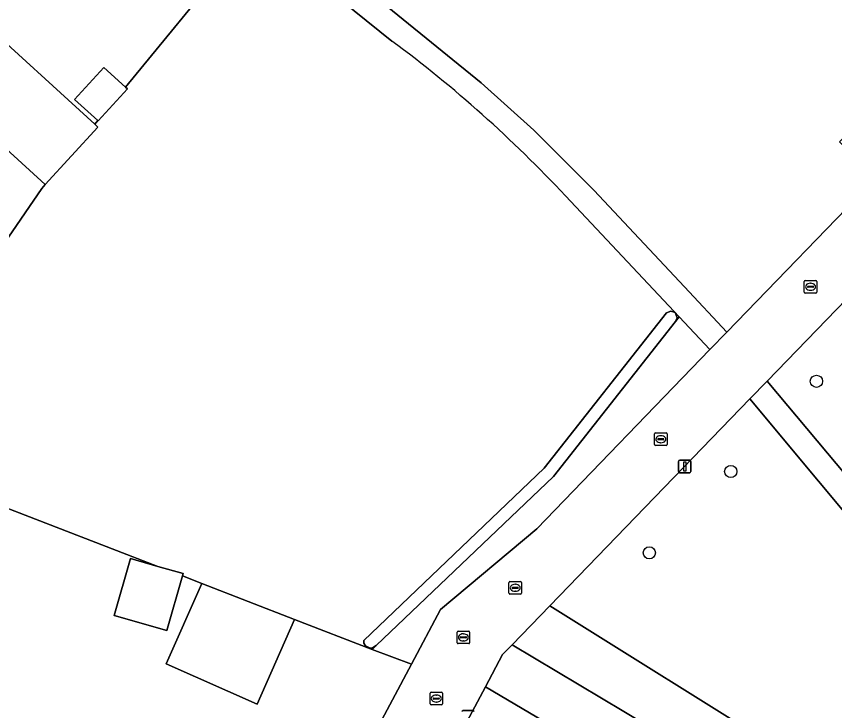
# Model space of a CAD drawing. Extents: x 157767 to 159172, y 387839 to 389425.
# Drawn here: x 158418.2 to 158483.7, y 388930.2 to 388985.8 of the extents above; entities that cross this region are included whole.
import ezdxf

# ---------------------------------------------------------------- set-up
doc = ezdxf.new("R2010")
doc.units = 0
for name, color, linetype in [('IMGEO_Berm_groen', 7, 'Continuous'), ('IMGEO_Boom', 7, 'Continuous'), ('IMGEO_Erf', 7, 'Continuous'), ('IMGEO_Groenvoorziening', 7, 'Continuous'), ('IMGEO_Kolk', 7, 'Continuous'), ('IMGEO_Lichtmast', 7, 'Continuous'), ('IMGEO_Loofbos', 7, 'Continuous'), ('IMGEO_Muur', 7, 'Continuous'), ('IMGEO_Pand', 7, 'Continuous'), ('IMGEO_Rijbaan_lokaal_open', 7, 'Continuous'), ('IMGEO_Rioolput', 7, 'Continuous'), ('IMGEO_Voetpad_halfverhard', 7, 'Continuous'), ('IMGEO_Waterloop', 7, 'Continuous')]:
    doc.layers.add(name, color=color, linetype=linetype)

msp = doc.modelspace()

# ---------------------------------------------------------------- linework, layer by layer
at = {"layer": 'IMGEO_Berm_groen'}
msp.add_lwpolyline([(158473.752, 388959.109), (158471.282, 388961.741), (158470.979, 388961.356), (158461.212, 388948.947), (158447.025, 388935.388), (158446.71, 388935.087), (158449.844, 388933.904), (158452.18, 388938.289), (158459.888, 388944.748)], close=True, dxfattribs=at)
at = {"layer": 'IMGEO_Boom'}
for centre in [(158482.277, 388956.573), (158475.413, 388949.341), (158468.896, 388942.825)]:
    msp.add_circle(centre, 0.489, dxfattribs=at)
at = {"layer": 'IMGEO_Erf'}
for points in [[(158413.055, 389003.917), (158409.481, 389000), (158374.163, 388961.287), (158362.536, 388931.929), (158363.726, 388928.958), (158373.729, 388924.966), (158389.527, 388918.66), (158431.408, 388901.943), (158433.351, 388902.947), (158435.29, 388906.586), (158449.844, 388933.904)], [(158414.994, 388985.834), (158424.483, 388977.173), (158424.721, 388977.463), (158422.863, 388979.159), (158425.208, 388981.727), (158426.932, 388980.154), (158435.419, 388990.489)], [(158449.844, 388933.904), (158446.71, 388935.087), (158440.481, 388937.49), (158437.493, 388930.711), (158430.203, 388933.921), (158433.058, 388940.38), (158431.504, 388940.981), (158430.266, 388936.601), (158426.049, 388937.793), (158427.341, 388942.362), (158429.539, 388941.74), (158405.787, 388950.924), (158420.246, 388972.013), (158420.509, 388972.333), (158412.366, 388979.761)], [(158461.07, 388928.973), (158455.767, 388932.082), (158439.194, 388900.963)]]:
    msp.add_lwpolyline(points, dxfattribs=at)
at = {"layer": 'IMGEO_Groenvoorziening'}
for points in [[(158490.24, 388968.894), (158478.327, 388956.575), (158488.685, 388944.207), (158491.738, 388941.941)], [(158492.097, 388939.407), (158487.934, 388941.98), (158476.956, 388955.156), (158460.935, 388938.589), (158479.632, 388926.883), (158482.82, 388927.105), (158485.75, 388924.149), (158495.38, 388903.415), (158500, 388898.148), (158502.249, 388895.584), (158506.729, 388890.476), (158511.933, 388896.575), (158511.442, 388897.226), (158502.482, 388910.393), (158500, 388914.473)], [(158481.731, 388864.852), (158502.939, 388890.179), (158477.589, 388923.712), (158457.911, 388935.462), (158457.146, 388934.671), (158455.767, 388932.082), (158461.07, 388928.973), (158474.874, 388920.677), (158479.43, 388914.712), (158497.831, 388890.309), (158479.542, 388868.468)]]:
    msp.add_lwpolyline(points, dxfattribs=at)
msp.add_lwpolyline([(158502.939, 388890.179), (158504.6, 388887.981), (158506.729, 388890.476), (158502.249, 388895.584), (158500, 388898.148), (158495.38, 388903.415), (158485.75, 388924.149), (158482.82, 388927.105), (158479.632, 388926.883), (158460.935, 388938.589), (158457.911, 388935.462), (158477.589, 388923.712)], close=True, dxfattribs=at)
at = {"layer": 'IMGEO_Kolk'}
for p, q in [((158481.305, 388963.722), (158481.305, 388964.574)), ((158481.38, 388964.648), (158482.232, 388964.648)), ((158482.306, 388964.574), (158482.306, 388963.722)), ((158481.564, 388964.142), (158481.564, 388964.154)), ((158482.002, 388964.105), (158481.604, 388964.105)), ((158481.607, 388964.191), (158482.005, 388964.191)), ((158481.816, 388963.868), (158481.791, 388963.868)), ((158481.793, 388964.428), (158481.818, 388964.428)), ((158482.048, 388964.154), (158482.048, 388964.142)), ((158482.232, 388963.648), (158481.38, 388963.648)), ((158469.317, 388951.508), (158469.317, 388952.36)), ((158469.392, 388952.434), (158470.244, 388952.434)), ((158469.805, 388952.214), (158469.83, 388952.214)), ((158470.318, 388952.36), (158470.318, 388951.508)), ((158470.244, 388951.434), (158469.392, 388951.434)), ((158469.576, 388951.928), (158469.576, 388951.94)), ((158470.014, 388951.891), (158469.616, 388951.891)), ((158469.619, 388951.977), (158470.017, 388951.977)), ((158469.828, 388951.654), (158469.803, 388951.654)), ((158470.06, 388951.94), (158470.06, 388951.928)), ((158457.657, 388939.597), (158457.657, 388940.449)), ((158457.732, 388940.523), (158458.584, 388940.523)), ((158458.145, 388940.303), (158458.17, 388940.303)), ((158458.658, 388940.449), (158458.658, 388939.597)), ((158457.916, 388940.017), (158457.916, 388940.029)), ((158458.354, 388939.98), (158457.956, 388939.98)), ((158457.959, 388940.066), (158458.357, 388940.066)), ((158458.168, 388939.743), (158458.143, 388939.743)), ((158458.4, 388940.029), (158458.4, 388940.017)), ((158458.584, 388939.523), (158457.732, 388939.523)), ((158451.337, 388930.722), (158451.337, 388931.574)), ((158451.412, 388931.648), (158452.264, 388931.648)), ((158451.596, 388931.142), (158451.596, 388931.154)), ((158452.034, 388931.105), (158451.636, 388931.105)), ((158451.639, 388931.191), (158452.037, 388931.191)), ((158451.825, 388931.428), (158451.85, 388931.428)), ((158452.08, 388931.154), (158452.08, 388931.142)), ((158452.338, 388931.574), (158452.338, 388930.722)), ((158452.264, 388930.648), (158451.412, 388930.648)), ((158451.848, 388930.868), (158451.823, 388930.868))]:
    msp.add_line(p, q, dxfattribs=at)
for points in [[(158481.305, 388963.722), (158481.305, 388964.574)], [(158481.38, 388964.648), (158482.232, 388964.648)], [(158482.306, 388964.574), (158482.306, 388963.722)], [(158482.232, 388963.648), (158481.38, 388963.648)], [(158469.317, 388951.508), (158469.317, 388952.36)], [(158469.392, 388952.434), (158470.244, 388952.434)], [(158470.318, 388952.36), (158470.318, 388951.508)], [(158470.244, 388951.434), (158469.392, 388951.434)], [(158457.657, 388939.597), (158457.657, 388940.449)], [(158457.732, 388940.523), (158458.584, 388940.523)], [(158458.658, 388940.449), (158458.658, 388939.597)], [(158458.584, 388939.523), (158457.732, 388939.523)], [(158451.337, 388930.722), (158451.337, 388931.574)], [(158451.412, 388931.648), (158452.264, 388931.648)], [(158452.338, 388931.574), (158452.338, 388930.722)], [(158452.264, 388930.648), (158451.412, 388930.648)]]:
    msp.add_lwpolyline(points, dxfattribs=at)
for centre, radius, start, end in [((158481.382, 388964.572), 0.0765, 91.55205, 178.44795), ((158481.382, 388964.572), 0.0765, 91.55205, 178.44795), ((158482.23, 388964.572), 0.0765, 1.55205, 88.44795), ((158482.23, 388964.572), 0.0765, 1.55205, 88.44795), ((158481.604, 388964.151), 0.0403, 85.87752, 175.75265), ((158481.601, 388964.141), 0.0366, 178.93798, 274.71019), ((158482.005, 388964.148), 0.043, 264.86636, 352.45326), ((158482.009, 388964.153), 0.0386, 1.73085, 96.63898), ((158481.382, 388963.724), 0.0765, 181.55205, 268.44795), ((158481.382, 388963.724), 0.0765, 181.55205, 268.44795), ((158482.23, 388963.724), 0.0765, 271.55205, 358.44795), ((158482.23, 388963.724), 0.0765, 271.55205, 358.44795), ((158469.394, 388952.358), 0.0765, 91.55205, 178.44795), ((158469.394, 388952.358), 0.0765, 91.55205, 178.44795), ((158470.242, 388952.358), 0.0765, 1.55205, 88.44795), ((158470.242, 388952.358), 0.0765, 1.55205, 88.44795), ((158469.394, 388951.51), 0.0765, 181.55205, 268.44795), ((158469.394, 388951.51), 0.0765, 181.55205, 268.44795), ((158469.616, 388951.937), 0.0403, 85.87752, 175.75265), ((158469.613, 388951.927), 0.0366, 178.93798, 274.71019), ((158470.017, 388951.934), 0.043, 264.86636, 352.45326), ((158470.021, 388951.939), 0.0386, 1.73085, 96.63898), ((158470.242, 388951.51), 0.0765, 271.55205, 358.44795), ((158470.242, 388951.51), 0.0765, 271.55205, 358.44795), ((158457.734, 388940.447), 0.0765, 91.55205, 178.44795), ((158457.734, 388940.447), 0.0765, 91.55205, 178.44795), ((158458.582, 388940.447), 0.0765, 1.55205, 88.44795), ((158458.582, 388940.447), 0.0765, 1.55205, 88.44795), ((158457.956, 388940.026), 0.0403, 85.87752, 175.75265), ((158457.953, 388940.016), 0.0366, 178.93798, 274.71019), ((158458.357, 388940.023), 0.043, 264.86636, 352.45326), ((158458.361, 388940.028), 0.0386, 1.73085, 96.63898), ((158457.734, 388939.599), 0.0765, 181.55205, 268.44795), ((158457.734, 388939.599), 0.0765, 181.55205, 268.44795), ((158458.582, 388939.599), 0.0765, 271.55205, 358.44795), ((158458.582, 388939.599), 0.0765, 271.55205, 358.44795), ((158451.414, 388931.572), 0.0765, 91.55205, 178.44795), ((158451.414, 388931.572), 0.0765, 91.55205, 178.44795), ((158451.636, 388931.151), 0.0403, 85.87752, 175.75265), ((158451.633, 388931.141), 0.0366, 178.93798, 274.71019), ((158452.037, 388931.148), 0.043, 264.86636, 352.45326), ((158452.041, 388931.153), 0.0386, 1.73085, 96.63898), ((158452.262, 388931.572), 0.0765, 1.55205, 88.44795), ((158452.262, 388931.572), 0.0765, 1.55205, 88.44795), ((158451.414, 388930.724), 0.0765, 181.55205, 268.44795), ((158451.414, 388930.724), 0.0765, 181.55205, 268.44795), ((158452.262, 388930.724), 0.0765, 271.55205, 358.44795), ((158452.262, 388930.724), 0.0765, 271.55205, 358.44795)]:
    msp.add_arc(centre, radius, start, end, dxfattribs=at)
for centre, major_axis, ratio, start_param, end_param in [((158481.792, 388964.148), (-0.387, 0.002), 0.722429, 4.712389, 7.853982), ((158481.817, 388964.148), (-0.39, 0.002), 0.717154, 1.570796, 4.712389), ((158469.804, 388951.934), (-0.387, 0.002), 0.722429, 4.712389, 7.853982), ((158469.829, 388951.934), (-0.39, 0.002), 0.717154, 1.570796, 4.712389), ((158458.144, 388940.023), (-0.387, 0.002), 0.722429, 4.712389, 7.853982), ((158458.169, 388940.023), (-0.39, 0.002), 0.717154, 1.570796, 4.712389), ((158451.824, 388931.148), (-0.387, 0.002), 0.722429, 4.712389, 7.853982), ((158451.849, 388931.148), (-0.39, 0.002), 0.717154, 1.570796, 4.712389)]:
    msp.add_ellipse(centre, major_axis=major_axis, ratio=ratio, start_param=start_param, end_param=end_param, dxfattribs=at)
at = {"layer": 'IMGEO_Lichtmast'}
for p, q in [((158471.241, 388949.349), (158471.241, 388950.149)), ((158471.241, 388950.149), (158471.241, 388949.349)), ((158471.341, 388950.249), (158472.131, 388950.249)), ((158472.131, 388950.249), (158471.341, 388950.249)), ((158472.231, 388950.149), (158472.231, 388949.349)), ((158472.231, 388949.349), (158472.231, 388950.149)), ((158472.131, 388949.249), (158471.341, 388949.249)), ((158471.341, 388949.249), (158472.131, 388949.249)), ((158453.978, 388930.18), (158454.768, 388930.18)), ((158454.768, 388930.18), (158453.978, 388930.18))]:
    msp.add_line(p, q, dxfattribs=at)
msp.add_lwpolyline([(158471.661, 388950.124), (158471.811, 388950.124), (158471.811, 388949.374), (158471.661, 388949.374), (158471.661, 388950.124)], dxfattribs=at)
for centre, start, end in [((158471.341, 388950.149), 90, 180), ((158471.341, 388950.149), 90, 180), ((158472.131, 388950.149), 0, 90), ((158472.131, 388950.149), 360, 90), ((158471.341, 388949.349), 180, 270), ((158471.341, 388949.349), 180, 270), ((158472.131, 388949.349), 270, 0), ((158472.131, 388949.349), 270, 0), ((158453.978, 388930.08), 90, 180), ((158453.978, 388930.08), 90, 180), ((158454.768, 388930.08), 0, 90), ((158454.768, 388930.08), 360, 90)]:
    msp.add_arc(centre, 0.1, start, end, dxfattribs=at)
at = {"layer": 'IMGEO_Loofbos'}
for points in [[(158427.203, 389044.805), (158428.123, 389044.144), (158434.17, 389038.523), (158453.509, 389019.533), (158452.511, 389018.241), (158455.411, 389016.001), (158438.785, 388995.38), (158438.108, 388994.606), (158455.428, 388980.497), (158459.637, 388976.702), (158464.453, 388971.904), (158471.704, 388964.144), (158475.102, 388960.508), (158487.077, 388972.912), (158484.113, 388975.755), (158498.922, 388991.116), (158497.039, 388993.505), (158492.405, 389000.047), (158491.845, 389000.88), (158464.148, 389028.65)], [(158448.286, 388983.845), (158437.029, 388992.924)], [(158435.419, 388990.489), (158426.932, 388980.154), (158427.092, 388980.008), (158424.747, 388977.439), (158424.721, 388977.463), (158424.483, 388977.173), (158424.739, 388976.939), (158420.509, 388972.333), (158420.246, 388972.013), (158405.787, 388950.924), (158429.539, 388941.74), (158431.557, 388941.17), (158431.504, 388940.981), (158433.058, 388940.38), (158440.481, 388937.49), (158446.71, 388935.087), (158447.025, 388935.388), (158446.722, 388935.212), (158446.526, 388935.189), (158446.156, 388935.367), (158446.036, 388935.581), (158446.019, 388935.81), (158460.47, 388949.621), (158470.265, 388962.061), (158470.619, 388962.204), (158470.96, 388962.079), (158471.119, 388961.671), (158470.979, 388961.356), (158471.282, 388961.741), (158462.172, 388971.431)]]:
    msp.add_lwpolyline(points, dxfattribs=at)
msp.add_arc((158387.355, 388901.716), 102.264, 42.97839, 53.42857, dxfattribs=at)
at = {"layer": 'IMGEO_Muur'}
msp.add_lwpolyline([(158435.29, 388906.586), (158449.844, 388933.904)], dxfattribs=at)
at = {"layer": 'IMGEO_Pand'}
for points in [[(158414.994, 388985.834), (158412.929, 388983.571), (158411.004, 388985.328), (158407.31, 388988.698), (158402.436, 388983.355), (158401.688, 388984.037), (158395.899, 388977.693), (158399.593, 388974.324), (158403, 388971.215), (158408.821, 388977.596), (158409.674, 388976.816), (158412.366, 388979.761), (158420.509, 388972.333), (158424.739, 388976.939), (158424.483, 388977.173)], [(158426.932, 388980.154), (158425.208, 388981.727), (158422.863, 388979.159), (158424.721, 388977.463), (158424.747, 388977.439), (158427.092, 388980.008)], [(158431.504, 388940.981), (158431.557, 388941.17), (158429.539, 388941.74), (158427.341, 388942.362), (158426.049, 388937.793), (158430.266, 388936.601)], [(158437.493, 388930.711), (158440.481, 388937.49), (158433.058, 388940.38), (158430.203, 388933.921)]]:
    msp.add_lwpolyline(points, close=True, dxfattribs=at)
at = {"layer": 'IMGEO_Rijbaan_lokaal_open'}
for points in [[(158513.128, 388999.898), (158512.225, 388998.963), (158500, 388986.299), (158494.067, 388980.152), (158487.077, 388972.912), (158475.102, 388960.508), (158473.752, 388959.109), (158459.888, 388944.748), (158452.18, 388938.289), (158449.844, 388933.904), (158435.29, 388906.586), (158433.351, 388902.947), (158431.408, 388901.943)], [(158439.627, 388897.848), (158439.194, 388900.963), (158455.767, 388932.082), (158457.146, 388934.671), (158457.911, 388935.462), (158460.935, 388938.589), (158476.956, 388955.156), (158478.327, 388956.575), (158490.24, 388968.894), (158496.593, 388975.494), (158500, 388979.029), (158504.995, 388984.21), (158506.394, 388985.662), (158508.944, 388988.307), (158515.8, 388995.418), (158516.636, 388996.285), (158515.089, 388997.98), (158513.128, 388999.898)]]:
    msp.add_lwpolyline(points, dxfattribs=at)
at = {"layer": 'IMGEO_Rioolput'}
for p, q in [((158453.503, 388935.626), (158453.503, 388936.478)), ((158453.578, 388936.552), (158454.43, 388936.552)), ((158453.991, 388936.332), (158454.016, 388936.332)), ((158454.504, 388936.478), (158454.504, 388935.626)), ((158453.762, 388936.046), (158453.762, 388936.058)), ((158454.2, 388936.009), (158453.802, 388936.009)), ((158453.805, 388936.095), (158454.203, 388936.095)), ((158454.014, 388935.772), (158453.989, 388935.772)), ((158454.246, 388936.058), (158454.246, 388936.046)), ((158454.43, 388935.552), (158453.578, 388935.552))]:
    msp.add_line(p, q, dxfattribs=at)
for points in [[(158453.503, 388935.626), (158453.503, 388936.478)], [(158453.578, 388936.552), (158454.43, 388936.552)], [(158454.504, 388936.478), (158454.504, 388935.626)], [(158454.43, 388935.552), (158453.578, 388935.552)]]:
    msp.add_lwpolyline(points, dxfattribs=at)
for centre, radius, start, end in [((158453.58, 388936.476), 0.0765, 91.55205, 178.44795), ((158453.58, 388936.476), 0.0765, 91.55205, 178.44795), ((158454.428, 388936.476), 0.0765, 1.55205, 88.44795), ((158454.428, 388936.476), 0.0765, 1.55205, 88.44795), ((158453.802, 388936.055), 0.0403, 85.87752, 175.75265), ((158453.799, 388936.045), 0.0366, 178.93798, 274.71019), ((158454.203, 388936.052), 0.043, 264.86636, 352.45326), ((158454.207, 388936.057), 0.0386, 1.73085, 96.63898), ((158453.58, 388935.628), 0.0765, 181.55205, 268.44795), ((158453.58, 388935.628), 0.0765, 181.55205, 268.44795), ((158454.428, 388935.628), 0.0765, 271.55205, 358.44795), ((158454.428, 388935.628), 0.0765, 271.55205, 358.44795)]:
    msp.add_arc(centre, radius, start, end, dxfattribs=at)
for centre, major_axis, ratio, start_param, end_param in [((158453.99, 388936.052), (-0.387, 0.002), 0.722429, 4.712389, 7.853982), ((158454.015, 388936.052), (-0.39, 0.002), 0.717154, 1.570796, 4.712389)]:
    msp.add_ellipse(centre, major_axis=major_axis, ratio=ratio, start_param=start_param, end_param=end_param, dxfattribs=at)
at = {"layer": 'IMGEO_Voetpad_halfverhard'}
msp.add_lwpolyline([(158462.172, 388971.431), (158471.282, 388961.741), (158473.752, 388959.109), (158475.102, 388960.508), (158471.704, 388964.144), (158464.453, 388971.904), (158459.637, 388976.702), (158455.428, 388980.497), (158438.108, 388994.606), (158437.029, 388992.924), (158448.286, 388983.845)], dxfattribs=at)
msp.add_lwpolyline([(158492.097, 388939.407), (158491.738, 388941.941), (158488.685, 388944.207), (158478.327, 388956.575), (158476.956, 388955.156), (158487.934, 388941.98)], close=True, dxfattribs=at)
msp.add_arc((158387.355, 388901.716), 102.264, 42.97839, 53.42857, dxfattribs=at)
at = {"layer": 'IMGEO_Waterloop'}
msp.add_lwpolyline([(158447.025, 388935.388), (158461.212, 388948.947), (158470.979, 388961.356), (158471.119, 388961.671), (158470.96, 388962.079), (158470.619, 388962.204), (158470.265, 388962.061), (158460.47, 388949.621), (158446.019, 388935.81), (158446.036, 388935.581), (158446.156, 388935.367), (158446.526, 388935.189), (158446.722, 388935.212)], close=True, dxfattribs=at)

doc.saveas('drawing.dxf')
